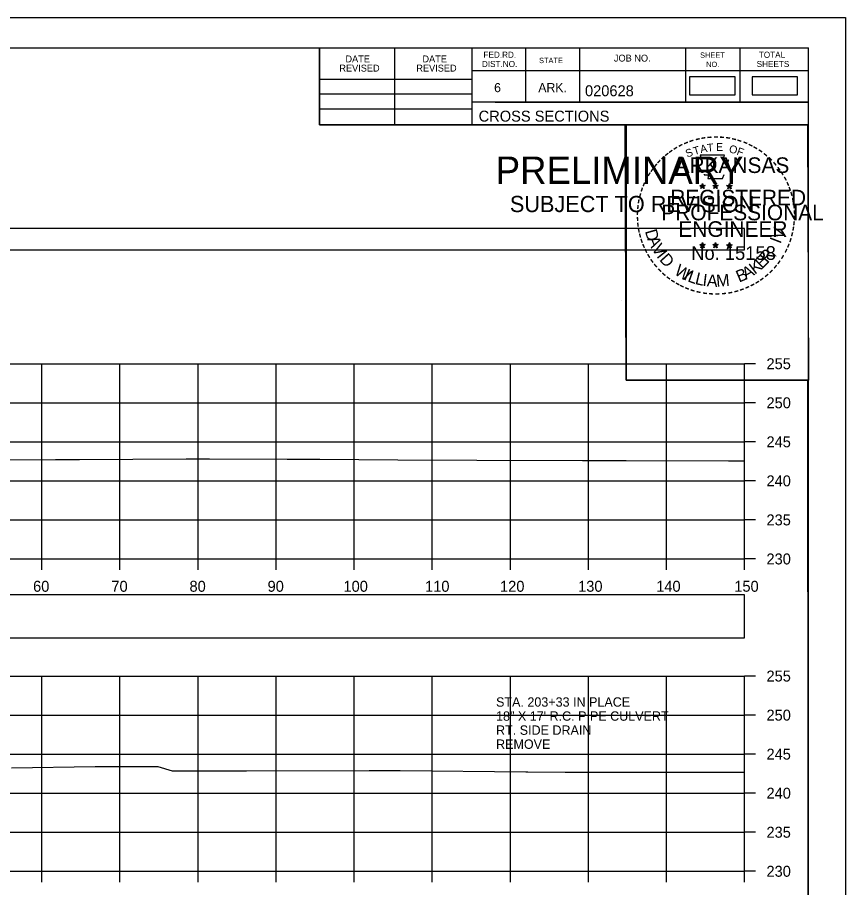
# Model space of a CAD drawing. Extents: x 1369627 to 1374022, y 380035 to 398173.
# Drawn here: x 1372155.4 to 1372261.5, y 380994 to 381105.5 of the extents above; entities that cross this region are included whole.
import ezdxf

# ---------------------------------------------------------------- set-up
doc = ezdxf.new("R2010")
doc.units = 0
for name, color, linetype in [('Default', 7, 'Continuous'), ('R_Axis', 7, 'Continuous'), ('R_Axis Annot', 7, 'Continuous'), ('R_Border', 7, 'Continuous'), ('R_Border PE', 7, 'Continuous'), ('R_Border Prem', 7, 'Continuous'), ('R_Exist Surface', 7, 'Continuous'), ('R_Grid', 7, 'Continuous'), ('R_No Plot', 7, 'Continuous'), ('R_Water', 7, 'Continuous')]:
    doc.layers.add(name, color=color, linetype=linetype)

msp = doc.modelspace()

# ---------------------------------------------------------------- linework, layer by layer
at = {"layer": 'Default'}
for points in [[(1372241.46, 381095.53), (1372247.3, 381095.53), (1372247.3, 381097.84), (1372241.46, 381097.84)], [(1372249.48, 381095.53), (1372255.32, 381095.53), (1372255.32, 381097.84), (1372249.48, 381097.84)], [(1371948.53, 381075.7), (1372248.53, 381075.7), (1372248.53, 381078.41), (1371948.53, 381078.41)], [(1371948.53, 381025.99), (1372248.53, 381025.99), (1372248.53, 381031.51), (1371948.53, 381031.51)]]:
    msp.add_lwpolyline(points, close=True, dxfattribs=at)
at = {"layer": 'R_Axis'}
for p, q in [((1372248.53, 381036.11), (1372248.53, 381061.11)), ((1372249.93, 381061.11), (1372248.53, 381061.11)), ((1372249.93, 381056.11), (1372248.53, 381056.11)), ((1372249.93, 381051.11), (1372248.53, 381051.11)), ((1372249.93, 381046.11), (1372248.53, 381046.11)), ((1372249.93, 381041.11), (1372248.53, 381041.11)), ((1371948.53, 381036.11), (1372248.53, 381036.11)), ((1372158.53, 381034.71), (1372158.53, 381036.11)), ((1372168.53, 381034.71), (1372168.53, 381036.11)), ((1372178.53, 381034.71), (1372178.53, 381036.11)), ((1372188.53, 381034.71), (1372188.53, 381036.11)), ((1372198.53, 381034.71), (1372198.53, 381036.11)), ((1372208.53, 381034.71), (1372208.53, 381036.11)), ((1372218.53, 381034.71), (1372218.53, 381036.11)), ((1372228.53, 381034.71), (1372228.53, 381036.11)), ((1372238.53, 381034.71), (1372238.53, 381036.11)), ((1372248.53, 381034.71), (1372248.53, 381036.11)), ((1372249.93, 381036.11), (1372248.53, 381036.11)), ((1372248.53, 380996.11), (1372248.53, 381021.11)), ((1372249.93, 381021.11), (1372248.53, 381021.11)), ((1372249.93, 381016.11), (1372248.53, 381016.11)), ((1372249.93, 381011.11), (1372248.53, 381011.11)), ((1372249.93, 381006.11), (1372248.53, 381006.11)), ((1372249.93, 381001.11), (1372248.53, 381001.11)), ((1371948.53, 380996.11), (1372248.53, 380996.11)), ((1372158.53, 380994.71), (1372158.53, 380996.11)), ((1372168.53, 380994.71), (1372168.53, 380996.11)), ((1372178.53, 380994.71), (1372178.53, 380996.11)), ((1372188.53, 380994.71), (1372188.53, 380996.11)), ((1372198.53, 380994.71), (1372198.53, 380996.11)), ((1372208.53, 380994.71), (1372208.53, 380996.11)), ((1372218.53, 380994.71), (1372218.53, 380996.11)), ((1372228.53, 380994.71), (1372228.53, 380996.11)), ((1372238.53, 380994.71), (1372238.53, 380996.11)), ((1372248.53, 380994.71), (1372248.53, 380996.11)), ((1372249.93, 380996.11), (1372248.53, 380996.11))]:
    msp.add_line(p, q, dxfattribs=at)
at = {"layer": 'R_Border'}
for p, q in [((1371940.53, 381101.57), (1372256.71, 381101.57)), ((1372194.07, 381091.69), (1372194.07, 381101.57)), ((1372203.75, 381091.69), (1372203.75, 381101.57)), ((1372213.61, 381101.57), (1372213.61, 381091.69)), ((1372220.45, 381101.57), (1372220.45, 381094.63)), ((1372227.39, 381101.57), (1372227.39, 381094.63)), ((1372240.97, 381101.57), (1372240.97, 381094.63)), ((1372247.91, 381101.57), (1372247.91, 381094.63)), ((1372256.71, 380896.11), (1372256.71, 381101.57)), ((1372256.71, 381098.63), (1372213.61, 381098.63)), ((1372256.71, 381098.65), (1372256.71, 381098.65)), ((1372194.07, 381097.55), (1372213.61, 381097.55)), ((1372194.07, 381095.69), (1372213.61, 381095.69)), ((1372194.07, 381093.75), (1372213.61, 381093.75)), ((1372256.71, 381094.63), (1372213.61, 381094.63)), ((1372216.57, 381094.63), (1372256.71, 381094.63)), ((1372256.71, 381091.69), (1372194.07, 381091.69))]:
    msp.add_line(p, q, dxfattribs=at)
at = {"layer": 'R_Border PE'}
for p, q in [((1372242.79, 381083.95), (1372243.14, 381083.84)), ((1372242.79, 381083.95), (1372243.05, 381083.9)), ((1372242.79, 381083.95), (1372243.03, 381083.82)), ((1372242.93, 381083.54), (1372243.14, 381083.84)), ((1372242.93, 381083.54), (1372243.05, 381083.78)), ((1372242.93, 381083.54), (1372243.14, 381083.76)), ((1372243.14, 381084.2), (1372243.1, 381083.95)), ((1372243.14, 381083.84), (1372243.14, 381084.2)), ((1372243.14, 381084.2), (1372243.19, 381083.95)), ((1372243.49, 381083.95), (1372243.14, 381083.84)), ((1372243.36, 381083.54), (1372243.14, 381083.84)), ((1372243.36, 381083.54), (1372243.14, 381083.75)), ((1372243.49, 381083.95), (1372243.2, 381083.9)), ((1372243.36, 381083.54), (1372243.22, 381083.83)), ((1372243.49, 381083.95), (1372243.29, 381083.84)), ((1372244.46, 381083.95), (1372244.81, 381083.84)), ((1372244.46, 381083.95), (1372244.72, 381083.9)), ((1372244.46, 381083.95), (1372244.7, 381083.82)), ((1372244.6, 381083.54), (1372244.81, 381083.84)), ((1372244.6, 381083.54), (1372244.72, 381083.78)), ((1372244.6, 381083.54), (1372244.81, 381083.76)), ((1372244.81, 381084.2), (1372244.77, 381083.95)), ((1372244.81, 381083.84), (1372244.81, 381084.2)), ((1372244.81, 381084.2), (1372244.86, 381083.95)), ((1372245.16, 381083.95), (1372244.81, 381083.84)), ((1372245.03, 381083.54), (1372244.81, 381083.84)), ((1372245.03, 381083.54), (1372244.81, 381083.75)), ((1372245.16, 381083.95), (1372244.87, 381083.9)), ((1372245.03, 381083.54), (1372244.89, 381083.83)), ((1372245.16, 381083.95), (1372244.96, 381083.84)), ((1372246.23, 381083.93), (1372246.58, 381083.82)), ((1372246.23, 381083.93), (1372246.48, 381083.89)), ((1372246.23, 381083.93), (1372246.47, 381083.81)), ((1372246.36, 381083.53), (1372246.58, 381083.82)), ((1372246.36, 381083.53), (1372246.49, 381083.77)), ((1372246.36, 381083.53), (1372246.58, 381083.74)), ((1372246.58, 381084.19), (1372246.54, 381083.94)), ((1372246.58, 381083.82), (1372246.58, 381084.19)), ((1372246.58, 381084.19), (1372246.63, 381083.94)), ((1372246.92, 381083.93), (1372246.58, 381083.82)), ((1372246.79, 381083.53), (1372246.58, 381083.82)), ((1372246.79, 381083.53), (1372246.58, 381083.74)), ((1372246.92, 381083.93), (1372246.64, 381083.89)), ((1372246.79, 381083.53), (1372246.65, 381083.82)), ((1372246.92, 381083.93), (1372246.72, 381083.83)), ((1372242.79, 381076.37), (1372243.14, 381076.26)), ((1372242.79, 381076.37), (1372243.04, 381076.33)), ((1372242.79, 381076.37), (1372243.03, 381076.25)), ((1372242.92, 381075.97), (1372243.14, 381076.26)), ((1372242.92, 381075.97), (1372243.05, 381076.21)), ((1372242.92, 381075.97), (1372243.14, 381076.18)), ((1372243.14, 381076.63), (1372243.1, 381076.38)), ((1372243.14, 381076.26), (1372243.14, 381076.63)), ((1372243.14, 381076.63), (1372243.19, 381076.38)), ((1372243.49, 381076.37), (1372243.14, 381076.26)), ((1372243.35, 381075.97), (1372243.14, 381076.26)), ((1372243.35, 381075.97), (1372243.14, 381076.18)), ((1372243.49, 381076.37), (1372243.2, 381076.32)), ((1372243.35, 381075.97), (1372243.22, 381076.26)), ((1372243.49, 381076.37), (1372243.28, 381076.27)), ((1372244.46, 381076.37), (1372244.81, 381076.26)), ((1372244.46, 381076.37), (1372244.71, 381076.33)), ((1372244.46, 381076.37), (1372244.7, 381076.25)), ((1372244.59, 381075.97), (1372244.81, 381076.26)), ((1372244.59, 381075.97), (1372244.72, 381076.21)), ((1372244.59, 381075.97), (1372244.81, 381076.18)), ((1372244.81, 381076.63), (1372244.77, 381076.38)), ((1372244.81, 381076.26), (1372244.81, 381076.63)), ((1372244.81, 381076.63), (1372244.86, 381076.38)), ((1372245.16, 381076.37), (1372244.81, 381076.26)), ((1372245.02, 381075.97), (1372244.81, 381076.26)), ((1372245.02, 381075.97), (1372244.81, 381076.18)), ((1372245.16, 381076.37), (1372244.87, 381076.32)), ((1372245.02, 381075.97), (1372244.88, 381076.26)), ((1372245.16, 381076.37), (1372244.95, 381076.27)), ((1372246.23, 381076.36), (1372246.58, 381076.25)), ((1372246.23, 381076.36), (1372246.48, 381076.32)), ((1372246.23, 381076.36), (1372246.46, 381076.24)), ((1372246.36, 381075.96), (1372246.58, 381076.25)), ((1372246.36, 381075.96), (1372246.49, 381076.2)), ((1372246.36, 381075.96), (1372246.57, 381076.17)), ((1372246.58, 381076.62), (1372246.53, 381076.37)), ((1372246.79, 381075.96), (1372246.57, 381076.17)), ((1372246.58, 381076.25), (1372246.58, 381076.62)), ((1372246.58, 381076.62), (1372246.62, 381076.37)), ((1372246.92, 381076.36), (1372246.58, 381076.25)), ((1372246.79, 381075.96), (1372246.58, 381076.25)), ((1372246.92, 381076.36), (1372246.64, 381076.31)), ((1372246.79, 381075.96), (1372246.65, 381076.25)), ((1372246.92, 381076.36), (1372246.72, 381076.26))]:
    msp.add_line(p, q, dxfattribs=at)
for points in [[(1372242.84, 381087.82), (1372243.1, 381087)], [(1372246.35, 381086.9), (1372246.49, 381087.19), (1372245.8, 381087.16), (1372245.95, 381087.82), (1372242.84, 381087.82)], [(1372243.33, 381085.4), (1372243.33, 381085.31), (1372243.89, 381085.3), (1372243.84, 381084.82), (1372245.71, 381084.82), (1372245.91, 381085.36)], [(1372243.14, 381084.2), (1372243.36, 381083.54), (1372242.79, 381083.95), (1372243.49, 381083.95), (1372242.93, 381083.54), (1372243.14, 381084.2)], [(1372244.81, 381084.2), (1372245.03, 381083.54), (1372244.46, 381083.95), (1372245.16, 381083.95), (1372244.6, 381083.54), (1372244.81, 381084.2)], [(1372246.58, 381084.19), (1372246.79, 381083.53), (1372246.23, 381083.93), (1372246.92, 381083.93), (1372246.36, 381083.53), (1372246.58, 381084.19)], [(1372243.14, 381076.63), (1372243.35, 381075.97), (1372242.79, 381076.37), (1372243.49, 381076.37), (1372242.92, 381075.97), (1372243.14, 381076.63)], [(1372244.81, 381076.63), (1372245.02, 381075.97), (1372244.46, 381076.37), (1372245.16, 381076.37), (1372244.59, 381075.97), (1372244.81, 381076.63)], [(1372246.58, 381076.62), (1372246.79, 381075.96), (1372246.23, 381076.36), (1372246.92, 381076.36), (1372246.36, 381075.96), (1372246.58, 381076.62)]]:
    msp.add_lwpolyline(points, dxfattribs=at)
for centre, radius in [((1372243.14, 381083.83), 0.172), ((1372243.14, 381083.83), 0.145), ((1372243.14, 381083.83), 0.116), ((1372243.14, 381083.83), 0.0991), ((1372243.14, 381083.83), 0.0747), ((1372243.14, 381083.83), 0.0495), ((1372243.14, 381083.83), 0.0296), ((1372244.81, 381083.83), 0.172), ((1372244.81, 381083.83), 0.145), ((1372244.81, 381083.83), 0.116), ((1372244.81, 381083.83), 0.0991), ((1372244.81, 381083.83), 0.0747), ((1372244.81, 381083.83), 0.0495), ((1372244.81, 381083.83), 0.0296), ((1372246.58, 381083.82), 0.172), ((1372246.58, 381083.82), 0.145), ((1372246.58, 381083.82), 0.116), ((1372246.58, 381083.82), 0.0991), ((1372246.58, 381083.82), 0.0747), ((1372246.58, 381083.82), 0.0495), ((1372246.58, 381083.82), 0.0296), ((1372243.14, 381076.26), 0.172), ((1372243.14, 381076.26), 0.145), ((1372243.14, 381076.26), 0.116), ((1372243.14, 381076.26), 0.0991), ((1372243.14, 381076.26), 0.0747), ((1372243.14, 381076.26), 0.0495), ((1372243.14, 381076.26), 0.0296), ((1372244.81, 381076.26), 0.172), ((1372244.81, 381076.26), 0.145), ((1372244.81, 381076.26), 0.116), ((1372244.81, 381076.26), 0.0991), ((1372244.81, 381076.26), 0.0747), ((1372244.81, 381076.26), 0.0495), ((1372244.81, 381076.26), 0.0296), ((1372246.57, 381076.25), 0.172), ((1372246.57, 381076.25), 0.145), ((1372246.57, 381076.25), 0.116), ((1372246.57, 381076.25), 0.0991), ((1372246.57, 381076.25), 0.0747), ((1372246.57, 381076.25), 0.0495), ((1372246.57, 381076.25), 0.0296)]:
    msp.add_circle(centre, radius, dxfattribs=at)
at = {"layer": 'R_Exist Surface'}
for points in [[(1372145.78, 381048.82), (1372160.27, 381048.83), (1372163.37, 381048.85), (1372177.02, 381048.92), (1372180, 381048.94), (1372189.93, 381048.89), (1372194.13, 381048.87), (1372204.14, 381048.82), (1372214.24, 381048.77), (1372227.77, 381048.74), (1372231.99, 381048.72), (1372233.35, 381048.74), (1372246.46, 381048.67), (1372248.53, 381048.66)], [(1372154.63, 381009.37), (1372165.38, 381009.52), (1372169.95, 381009.51), (1372173.38, 381009.51), (1372175.2, 381008.96), (1372180.97, 381008.96), (1372184.74, 381008.96), (1372200.44, 381009.01), (1372204.44, 381009.02), (1372220.53, 381008.86), (1372220.76, 381008.85), (1372225.57, 381008.82), (1372234.49, 381008.82), (1372247.84, 381008.81), (1372248.53, 381008.81)]]:
    msp.add_lwpolyline(points, dxfattribs=at)
at = {"layer": 'R_Grid'}
for p, q in [((1371948.53, 381061.11), (1372248.53, 381061.11)), ((1372158.53, 381036.11), (1372158.53, 381061.11)), ((1372168.53, 381036.11), (1372168.53, 381061.11)), ((1372178.53, 381036.11), (1372178.53, 381061.11)), ((1372188.53, 381036.11), (1372188.53, 381061.11)), ((1372198.53, 381036.11), (1372198.53, 381061.11)), ((1372208.53, 381036.11), (1372208.53, 381061.11)), ((1372218.53, 381036.11), (1372218.53, 381061.11)), ((1372228.53, 381036.11), (1372228.53, 381061.11)), ((1372238.53, 381036.11), (1372238.53, 381061.11)), ((1372248.53, 381036.11), (1372248.53, 381061.11)), ((1371948.53, 381056.11), (1372248.53, 381056.11)), ((1371948.53, 381051.11), (1372248.53, 381051.11)), ((1371948.53, 381046.11), (1372248.53, 381046.11)), ((1371948.53, 381041.11), (1372248.53, 381041.11)), ((1371948.53, 381036.11), (1372248.53, 381036.11)), ((1371948.53, 381021.11), (1372248.53, 381021.11)), ((1372158.53, 380996.11), (1372158.53, 381021.11)), ((1372168.53, 380996.11), (1372168.53, 381021.11)), ((1372178.53, 380996.11), (1372178.53, 381021.11)), ((1372188.53, 380996.11), (1372188.53, 381021.11)), ((1372198.53, 380996.11), (1372198.53, 381021.11)), ((1372208.53, 380996.11), (1372208.53, 381021.11)), ((1372218.53, 380996.11), (1372218.53, 381021.11)), ((1372228.53, 380996.11), (1372228.53, 381021.11)), ((1372238.53, 380996.11), (1372238.53, 381021.11)), ((1372248.53, 380996.11), (1372248.53, 381021.11)), ((1371948.53, 381016.11), (1372248.53, 381016.11)), ((1371948.53, 381011.11), (1372248.53, 381011.11)), ((1371948.53, 381006.11), (1372248.53, 381006.11)), ((1371948.53, 381001.11), (1372248.53, 381001.11)), ((1371948.53, 380996.11), (1372248.53, 380996.11))]:
    msp.add_line(p, q, dxfattribs=at)
at = {"layer": 'R_No Plot'}
for p, q in [((1371928.13, 381105.47), (1372261.46, 381105.47)), ((1372232.74, 381069.24), (1372232.74, 381069.24))]:
    msp.add_line(p, q, dxfattribs=at)
for points in [[(1371928.12, 381105.47), (1372261.46, 381105.47), (1372261.46, 380892.13), (1371928.12, 380892.13)], [(1372174.45, 381101.57), (1372194.07, 381101.57), (1372194.07, 381091.69), (1372210.18, 381091.69), (1372233.38, 381091.69), (1372233.38, 381059.02), (1372256.59, 381059.02), (1372256.71, 380896.11), (1371940.53, 380896.11), (1371940.53, 381101.57)], [(1372233.24, 381091.69), (1372256.59, 381091.69), (1372256.73, 381059.02), (1372233.38, 381059.02)]]:
    msp.add_lwpolyline(points, close=True, dxfattribs=at)

# ---------------------------------------------------------------- texts
at = {"layer": 'R_Axis Annot'}
for s, p in [('255', (1372251.33, 381060.41)), ('250', (1372251.33, 381055.41)), ('245', (1372251.33, 381050.41)), ('240', (1372251.33, 381045.41)), ('235', (1372251.33, 381040.41)), ('230', (1372251.33, 381035.41)), ('60', (1372157.41, 381031.91)), ('70', (1372167.44, 381031.91)), ('80', (1372177.44, 381031.91)), ('90', (1372187.44, 381031.91)), ('100', (1372197.16, 381031.91)), ('110', (1372207.61, 381031.91)), ('120', (1372217.21, 381031.91)), ('130', (1372227.21, 381031.91)), ('140', (1372237.21, 381031.91)), ('150', (1372247.21, 381031.91)), ('255', (1372251.33, 381020.41)), ('250', (1372251.33, 381015.41)), ('245', (1372251.33, 381010.41)), ('240', (1372251.33, 381005.41)), ('235', (1372251.33, 381000.41)), ('230', (1372251.33, 380995.41))]:
    msp.add_text(s, height=1.4, dxfattribs=at).set_placement(p)
at = {"layer": 'R_Border'}
for s, height, p in [('DATE', 0.879, (1372197.41, 381099.71)), ('DATE', 0.879, (1372207.27, 381099.71)), ('FED.RD.', 0.782, (1372215.09, 381100.29)), ('STATE', 0.684, (1372222.21, 381099.61)), ('JOB NO.', 0.879, (1372231.79, 381099.81)), ('SHEET', 0.684, (1372242.83, 381100.29)), ('TOTAL', 0.782, (1372250.35, 381100.29)), ('REVISED', 0.879, (1372196.63, 381098.53)), ('REVISED', 0.879, (1372206.49, 381098.53)), ('DIST.NO.', 0.782, (1372214.89, 381099.11)), ('NO.', 0.684, (1372243.61, 381099.11)), ('SHEETS', 0.782, (1372250.07, 381099.11)), ('6', 1.17, (1372216.45, 381095.89)), ('ARK.', 1.172, (1372222.11, 381095.89)), ('020628', 1.4, (1372228.09, 381095.37)), ('CROSS SECTIONS', 1.4, (1372214.47, 381092.12))]:
    msp.add_text(s, height=height, rotation=360, dxfattribs=at).set_placement(p)
at = {"layer": 'R_Border PE'}
for s, height, rotation, p in [('-', 1.6, 5.8968, (1372243.74, 381089.46)), ('-', 1.6, 0.1862, (1372244.51, 381089.54)), ('-', 1.6, 357.743, (1372245.24, 381089.52)), ('-', 1.6, 28.7918, (1372240.32, 381088.37)), ('-', 1.6, 24.3072, (1372240.95, 381088.68)), ('-', 1.6, 19.1761, (1372241.58, 381088.95)), ('-', 1.6, 13.6301, (1372242.33, 381089.19)), ('A', 1, 11.2132, (1372242.93, 381088.08)), ('-', 1.6, 10.2193, (1372243.01, 381089.35)), ('T', 1, 6.0228, (1372243.78, 381088.25)), ('E', 1, 0.8323, (1372244.88, 381088.36)), ('-', 1.6, 352.1617, (1372245.98, 381089.47)), ('-', 1.6, 347.2049, (1372246.7, 381089.35)), ('-', 1.6, 342.3362, (1372247.33, 381089.2)), ('-', 1.6, 337.8551, (1372248.07, 381088.98)), ('-', 1.6, 334.1211, (1372248.7, 381088.7)), ('-', 1.6, 38.9507, (1372238.67, 381087.22)), ('-', 1.6, 36.2317, (1372239.14, 381087.6)), ('-', 1.6, 34.0636, (1372239.72, 381088)), ('S', 1, 21.594, (1372241.19, 381087.5)), ('T', 1, 16.4036, (1372242.1, 381087.83)), ('O', 1, 350.4515, (1372246.49, 381088.15)), ('F', 1, 340.0707, (1372247.44, 381087.92)), ('-', 1.6, 329.6409, (1372249.28, 381088.42)), ('-', 1.6, 325.8627, (1372249.92, 381088.06)), ('-', 1.6, 320.5297, (1372250.53, 381087.63)), ('-', 1.6, 48.423, (1372237.78, 381086.33)), ('-', 1.6, 42.9622, (1372238.23, 381086.81)), ('ARKANSAS', 2, 360, (1372239.69, 381085.54)), ('-', 1.6, 315.5786, (1372251.13, 381087.15)), ('-', 1.6, 309.8797, (1372251.7, 381086.6)), ('-', 1.6, 54.2325, (1372236.97, 381085.27)), ('-', 1.6, 50.6142, (1372237.38, 381085.84)), ('-', 1.6, 306.6522, (1372252.22, 381085.99)), ('-', 1.6, 62.8713, (1372236.33, 381084.13)), ('-', 1.6, 58.0706, (1372236.64, 381084.75)), ('-', 1.4, 303.6753, (1372252.71, 381085.43)), ('-', 1.6, 299.6684, (1372253.03, 381084.82)), ('-', 1.6, 72.3945, (1372235.85, 381082.89)), ('-', 1.6, 67.7743, (1372236.07, 381083.52)), ('-', 1.6, 294.6628, (1372253.35, 381084.21)), ('-', 1.6, 290.5728, (1372253.61, 381083.63)), ('-', 1.6, 75.461, (1372235.66, 381082.18)), ('REGISTERED', 2, 360, (1372239.01, 381081.39)), ('-', 1.6, 285.1233, (1372253.84, 381083.05)), ('-', 1.6, 85.1863, (1372235.45, 381080.77)), ('-', 1.6, 81.2013, (1372235.52, 381081.47)), ('PROFESSIONAL', 2, 360, (1372237.86, 381079.48)), ('-', 1.6, 280.5493, (1372254.04, 381082.31)), ('-', 1.6, 276.5962, (1372254.21, 381081.54)), ('-', 1.6, 89.0622, (1372235.42, 381080.07)), ('-', 1.6, 274.3301, (1372254.27, 381080.82)), ('-', 1.6, 94.1959, (1372235.46, 381079.35)), ('-', 1.6, 98.9479, (1372235.53, 381078.68)), ('ENGINEER', 2, 360, (1372240.05, 381077.36)), ('-', 1.6, 263.5172, (1372254.28, 381079.52)), ('-', 1.6, 269.9407, (1372254.3, 381080.19)), ('-', 1.6, 101.7149, (1372235.66, 381077.95)), ('D', 1.54, 286.2848, (1372235.75, 381078.09)), ('V', 1.54, 72.6573, (1372253.35, 381076.93)), ('-', 1.6, 255.7626, (1372254.1, 381078.19)), ('-', 1.6, 260.9953, (1372254.21, 381078.87)), ('-', 1.6, 105.4578, (1372235.83, 381077.35)), ('-', 1.6, 109.0874, (1372236.04, 381076.72)), ('A', 1.54, 292.7835, (1372236.05, 381077.08)), ('I', 1.54, 69.0301, (1372253.12, 381076.39)), ('-', 1.6, 252.8681, (1372253.92, 381077.47)), ('-', 1.6, 114.0643, (1372236.3, 381076.13)), ('-', 1.6, 115.7289, (1372236.6, 381075.51)), ('V', 1.54, 300.7936, (1372236.56, 381075.9)), ('No. 15158', 1.757, 360, (1372241.69, 381074.41)), ('R', 1.54, 50.3651, (1372251.47, 381073.9)), ('-', 1.6, 244.6197, (1372253.43, 381076.17)), ('-', 1.6, 247.8887, (1372253.7, 381076.8)), ('-', 1.6, 120.4471, (1372236.96, 381074.92)), ('I', 1.54, 308.3502, (1372237.19, 381074.87)), ('D', 1.54, 311.9774, (1372237.54, 381074.4)), ('E', 1.54, 44.0175, (1372250.74, 381073.19)), (',', 1.54, 57.4684, (1372252.2, 381074.78)), ('-', 1.6, 239.0712, (1372253.04, 381075.41)), ('-', 1.6, 125.8934, (1372237.36, 381074.36)), ('-', 1.6, 130.7181, (1372237.82, 381073.81)), ('W', 1.54, 328.0731, (1372239.42, 381072.64)), ('A', 1.54, 28.9042, (1372248.71, 381071.86)), ('K', 1.54, 36.9143, (1372249.83, 381072.5)), ('-', 1.6, 231.2538, (1372252.21, 381074.2)), ('-', 1.6, 233.8452, (1372252.64, 381074.76)), ('-', 1.6, 134.2238, (1372238.34, 381073.26)), ('-', 1.6, 138.9338, (1372238.86, 381072.8)), ('I', 1.54, 336.6877, (1372240.61, 381071.93)), ('L', 1.54, 340.3149, (1372241.14, 381071.68)), ('L', 1.54, 346.6625, (1372242.1, 381071.34)), ('I', 1.54, 353.0101, (1372243.09, 381071.1)), ('A', 1.54, 356.6373, (1372243.66, 381071.02)), ('M', 1.54, 4.6473, (1372244.95, 381070.96)), ('B', 1.54, 22.8589, (1372247.82, 381071.49)), ('-', 1.6, 221.0851, (1372251.21, 381073.12)), ('-', 1.6, 225.7653, (1372251.73, 381073.63)), ('-', 1.6, 144.6463, (1372239.42, 381072.39)), ('-', 1.6, 148.0898, (1372239.98, 381072.02)), ('-', 1.6, 151.5704, (1372240.56, 381071.7)), ('-', 1.6, 207.3568, (1372249.57, 381071.92)), ('-', 1.6, 212.2491, (1372250.12, 381072.26)), ('-', 1.6, 215.7363, (1372250.66, 381072.65)), ('-', 1.6, 154.6002, (1372241.08, 381071.45)), ('-', 1.6, 158.5612, (1372241.71, 381071.2)), ('-', 1.6, 162.7983, (1372242.39, 381070.98)), ('-', 1.6, 167.5555, (1372243.11, 381070.82)), ('-', 1.6, 173.1155, (1372243.88, 381070.71)), ('-', 1.6, 176.5183, (1372244.63, 381070.66)), ('AAMU', 0.00002, 360, (1372244.74, 381070.95)), ('-', 1.6, 185.8167, (1372246.18, 381070.75)), ('-', 1.6, 191.2858, (1372246.92, 381070.88)), ('-', 1.6, 195.4743, (1372247.65, 381071.08)), ('-', 1.6, 199.4643, (1372248.31, 381071.32)), ('-', 1.6, 204.2516, (1372248.94, 381071.6)), ('-', 1.6, 181.5918, (1372245.37, 381070.68))]:
    msp.add_text(s, height=height, rotation=rotation, dxfattribs=at).set_placement(p)
at = {"layer": 'R_Border Prem'}
for s, height, p in [('PRELIMINARY', 3.5, (1372216.66, 381084.15)), ('DWB', 0.01, (1372217.41, 381086)), ('SUBJECT TO REVISION', 2.0751, (1372218.47, 381080.53))]:
    msp.add_text(s, height=height, rotation=360, dxfattribs=at).set_placement(p)
at = {"layer": 'R_Water'}
for s, p in [('STA. 203+33 IN PLACE', (1372216.7, 381017.19)), ('18" X 17\' R.C. PIPE CULVERT', (1372216.7, 381015.39)), ('RT. SIDE DRAIN', (1372216.7, 381013.59)), ('REMOVE ', (1372216.7, 381011.79))]:
    msp.add_text(s, height=1.2, dxfattribs=at).set_placement(p)

doc.saveas('drawing.dxf')
